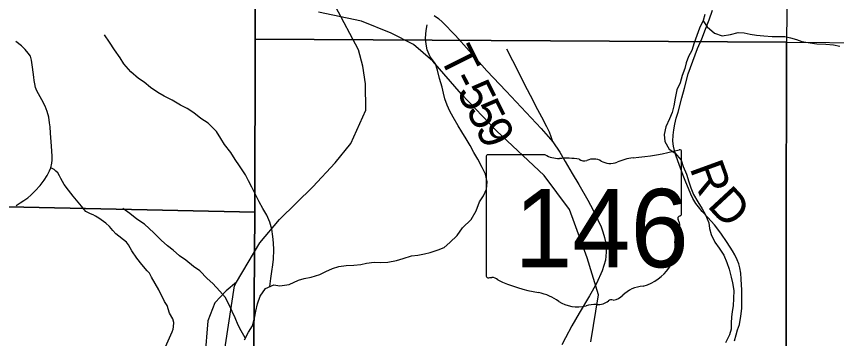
# Model space of a CAD drawing. Extents: x 0 to 191, y 0 to 55.
# Drawn here: x 146.309 to 147, y 19.713 to 19.985 of the extents above; entities that cross this region are included whole.
import ezdxf

# ---------------------------------------------------------------- set-up
doc = ezdxf.new("R2010")
doc.units = 0
for name, color, linetype in [('GM_X_Corporation', 7, 'Continuous'), ('GM_X_County_Road', 7, 'Continuous'), ('GM_X_County_Road_Text', 7, 'Continuous'), ('GM_X_Minor_River', 7, 'Continuous'), ('GM_X_Rail_Line', 7, 'Continuous'), ('GM_X_State_Location', 7, 'Continuous'), ('GM_X_State_Route', 7, 'Continuous'), ('GM_X_State_Shield', 7, 'Continuous'), ('GM_X_Township_Road', 7, 'Continuous'), ('GM_X_Township_Road_Text', 7, 'Continuous')]:
    doc.layers.add(name, color=color, linetype=linetype)

msp = doc.modelspace()

# ---------------------------------------------------------------- linework, layer by layer
at = {"layer": 'GM_X_Corporation'}
for points in [[(146.51296, 20.47331), (146.96356, 20.47185), (146.95813, 19.96302), (146.51036, 19.96547), (146.51156, 20.32095)], [(146.00519, 20.32717), (146.51156, 20.32095), (146.51036, 19.96547), (146.51, 19.81994), (146.00338, 19.8309)], [(146.51036, 19.96547), (146.95813, 19.96302), (146.95709, 19.45123), (146.50723, 19.45421), (146.51, 19.81994)], [(146.95813, 19.96302), (147.4674, 19.95893), (147.46171, 19.44593), (146.95709, 19.45123)], [(146.00338, 19.8309), (146.51, 19.81994), (146.50723, 19.45421), (146.50678, 19.31551), (145.9964, 19.32433)]]:
    msp.add_lwpolyline(points, close=True, dxfattribs=at)
at = {"layer": 'GM_X_County_Road'}
for points in [[(146.91409, 19.71149), (146.91569, 19.71671), (146.91684, 19.72067), (146.91833, 19.72526), (146.91959, 19.73231), (146.9204, 19.73879), (146.92046, 19.74665), (146.92034, 19.75434), (146.92023, 19.75852), (146.91988, 19.76334), (146.91948, 19.7685), (146.91873, 19.77292), (146.91776, 19.77642), (146.91644, 19.77957), (146.91461, 19.78382), (146.9126, 19.78737), (146.90818, 19.79443), (146.90262, 19.80228), (146.8974, 19.80911), (146.89172, 19.81524), (146.88708, 19.82052), (146.88381, 19.82425), (146.88163, 19.82723), (146.87922, 19.83136), (146.87733, 19.83509), (146.87543, 19.83968), (146.8732, 19.84507), (146.87108, 19.85069), (146.86649, 19.86308), (146.86488, 19.86778), (146.86368, 19.87162), (146.86276, 19.87529), (146.86213, 19.87971), (146.86247, 19.88475), (146.86305, 19.889), (146.86402, 19.89393), (146.86505, 19.89881), (146.86666, 19.90402), (146.86981, 19.91613), (146.87222, 19.92427), (146.87526, 19.93626), (146.88309, 19.9577), (146.88667, 19.96574), (146.88989, 19.97371), (146.89298, 19.98162), (146.89556, 19.98971)], [(146.30879, 19.82556), (146.31222, 19.82766), (146.3152, 19.82958), (146.31855, 19.83193), (146.32124, 19.83425), (146.32492, 19.83768), (146.32905, 19.84232), (146.33255, 19.84685), (146.33494, 19.85068), (146.33689, 19.85455), (146.33796, 19.85716), (146.33885, 19.86114), (146.33914, 19.86364), (146.33929, 19.86685), (146.33859, 19.87524), (146.33785, 19.88644), (146.33737, 19.8916), (146.33704, 19.89495), (146.33638, 19.89988), (146.33491, 19.90441), (146.33317, 19.90913), (146.33056, 19.91443), (146.32765, 19.91929), (146.32636, 19.92183), (146.32526, 19.92474), (146.32448, 19.92787), (146.32397, 19.93052), (146.32371, 19.93351), (146.32272, 19.94176), (146.32183, 19.9478), (146.32091, 19.951), (146.31907, 19.95376), (146.31645, 19.95678), (146.31321, 19.95991), (146.30843, 19.96356)]]:
    msp.add_lwpolyline(points, dxfattribs=at)
at = {"layer": 'GM_X_Minor_River'}
for points in [[(146.88919, 19.98624), (146.88789, 19.9811), (146.88471, 19.97482), (146.88024, 19.96226), (146.8782, 19.9558), (146.87558, 19.95085), (146.87353, 19.94552), (146.87223, 19.94077), (146.87019, 19.93487), (146.86833, 19.92878), (146.86572, 19.92269), (146.86424, 19.91585), (146.86315, 19.90939), (146.86167, 19.90369), (146.85943, 19.89836), (146.85625, 19.8917), (146.85496, 19.88524), (146.85557, 19.87935), (146.8592, 19.87273), (146.86395, 19.86972), (146.86928, 19.86368), (146.87102, 19.85838), (146.87371, 19.85175), (146.87583, 19.84531), (146.87756, 19.84039), (146.87967, 19.83471), (146.88331, 19.82846)], [(146.59918, 19.77588), (146.60409, 19.77686), (146.61052, 19.77766), (146.61582, 19.7775), (146.62207, 19.77773), (146.62925, 19.7791), (146.63492, 19.78084), (146.6421, 19.78297), (146.64739, 19.78376), (146.65287, 19.78475), (146.65779, 19.78592), (146.6644, 19.78823), (146.6695, 19.78997), (146.67439, 19.79418), (146.68041, 19.80029), (146.6851, 19.80658), (146.69226, 19.81365), (146.69637, 19.82107), (146.69936, 19.82849), (146.70255, 19.83345), (146.70516, 19.83916), (146.70569, 19.84542), (146.70433, 19.85187), (146.70146, 19.85736), (146.69801, 19.86436), (146.69457, 19.87003), (146.69132, 19.8759), (146.68807, 19.88157), (146.68444, 19.88744), (146.68138, 19.89235), (146.67717, 19.89973), (146.6743, 19.90484), (146.67219, 19.90995), (146.67008, 19.91526), (146.66892, 19.91999), (146.66794, 19.92511), (146.66562, 19.93231), (146.66388, 19.93933), (146.66233, 19.94463), (146.65776, 19.95068), (146.65526, 19.95636), (146.65448, 19.96129), (146.65388, 19.96641), (146.65441, 19.97268), (146.65514, 19.97743)], [(146.88774, 19.98081), (146.89114, 19.97581), (146.89742, 19.97053), (146.90387, 19.9681), (146.91086, 19.96947), (146.91728, 19.97103), (146.9224, 19.97087), (146.92732, 19.96957), (146.93263, 19.96884), (146.93907, 19.96812), (146.94588, 19.96778), (146.95156, 19.96763), (146.95667, 19.96766), (146.96141, 19.96655), (146.96634, 19.96506), (146.97108, 19.96357), (146.9779, 19.96228), (146.98358, 19.96156), (146.99115, 19.96122), (146.99759, 19.96069), (147.00308, 19.95959)], [(146.52248, 19.75712), (146.52355, 19.76404), (146.52427, 19.76993), (146.52518, 19.77563), (146.52573, 19.78038), (146.52587, 19.78816), (146.52564, 19.79404), (146.52505, 19.79935), (146.52425, 19.80542), (146.5227, 19.8113), (146.52002, 19.81716), (146.51677, 19.82303), (146.51371, 19.82852), (146.51045, 19.83457), (146.50739, 19.84082), (146.50471, 19.84631), (146.50222, 19.85123), (146.49706, 19.85879), (146.49343, 19.86427), (146.48962, 19.86994), (146.48447, 19.87675), (146.48122, 19.88185), (146.47759, 19.88772), (146.47054, 19.8947), (146.46446, 19.89865), (146.45857, 19.90336), (146.45287, 19.90712), (146.44737, 19.90993), (146.44034, 19.91407), (146.43351, 19.91744), (146.42819, 19.92045), (146.42211, 19.92478), (146.41678, 19.92931), (146.41184, 19.93231), (146.40556, 19.93797), (146.39947, 19.94477), (146.3966, 19.94969), (146.39183, 19.95649), (146.38744, 19.96292), (146.38324, 19.96897)], [(146.88331, 19.82846), (146.88694, 19.8226), (146.8898, 19.81768), (146.8925, 19.81087), (146.89309, 19.80612), (146.89445, 19.80101), (146.89751, 19.79457), (146.90133, 19.78966), (146.90515, 19.78361), (146.90783, 19.77755), (146.90976, 19.77187), (146.9115, 19.76524), (146.91248, 19.76031), (146.91365, 19.75387), (146.9135, 19.74703), (146.91297, 19.74096), (146.91224, 19.73621), (146.9117, 19.73146), (146.91135, 19.72671), (146.91138, 19.7214), (146.90989, 19.71664), (146.90653, 19.70979)], [(146.50195, 19.71402), (146.49845, 19.71986), (146.49596, 19.72478), (146.49347, 19.73102), (146.49098, 19.73613), (146.48867, 19.74124), (146.48485, 19.74824), (146.48046, 19.75334), (146.47456, 19.75976), (146.4698, 19.76391), (146.46352, 19.77051), (146.4582, 19.77409), (146.45173, 19.77936), (146.4466, 19.78294), (146.44109, 19.78784), (146.43633, 19.79142), (146.43101, 19.79613), (146.42491, 19.80255), (146.41692, 19.80971), (146.41046, 19.81385), (146.40457, 19.81875), (146.39868, 19.82289)], [(146.50115, 19.71247), (146.50451, 19.71894), (146.50789, 19.72409), (146.50974, 19.73055), (146.51084, 19.73644), (146.51213, 19.74271), (146.51437, 19.74899), (146.51906, 19.75547), (146.52585, 19.75874), (146.53116, 19.75782), (146.53891, 19.75901), (146.54665, 19.76247), (146.55156, 19.76402), (146.55742, 19.765), (146.56479, 19.76732), (146.56988, 19.76982), (146.57554, 19.77232), (146.58064, 19.77406), (146.58707, 19.77505), (146.59332, 19.77509), (146.59918, 19.77588)]]:
    msp.add_lwpolyline(points, dxfattribs=at)
at = {"layer": 'GM_X_Rail_Line'}
msp.add_lwpolyline([(146.79327, 19.71066), (146.79969, 19.75031), (146.79006, 19.78139), (146.77507, 19.82211), (146.75371, 19.85078), (146.71356, 19.88837), (146.68418, 19.91906), (146.65998, 19.9469), (146.64367, 19.96106), (146.62492, 19.97043), (146.59976, 19.98065), (146.56377, 19.98816)], dxfattribs=at)
at = {"layer": 'GM_X_State_Route'}
msp.add_lwpolyline([(146.66121, 19.98528), (146.66489, 19.98272), (146.668, 19.97981), (146.67902, 19.96852), (146.69066, 19.95556), (146.70562, 19.93873), (146.7217, 19.92168), (146.75128, 19.89023), (146.76113, 19.87913), (146.76708, 19.87034), (146.77165, 19.86251), (146.77754, 19.85226), (146.78294, 19.84318), (146.7905, 19.82995), (146.79507, 19.82143), (146.79902, 19.81346), (146.80172, 19.8075), (146.80331, 19.80321), (146.8047, 19.79863), (146.80581, 19.79371), (146.80595, 19.78609), (146.80546, 19.77951), (146.80283, 19.77057), (146.79791, 19.7599), (146.79202, 19.74937), (146.78329, 19.73482), (146.77719, 19.72429), (146.77174, 19.71404), (146.76881, 19.70815)], dxfattribs=at)
at = {"layer": 'GM_X_State_Shield'}
for p, q in [((146.70487, 19.86648), (146.70487, 19.76642)), ((146.75475, 19.8682), (146.70649, 19.8682)), ((146.86966, 19.81833), (146.86966, 19.87068)), ((146.86965, 19.81835), (146.86966, 19.81833))]:
    msp.add_line(p, q, dxfattribs=at)
for centre, major_axis, start_param, end_param in [((146.70676, 19.86669), (0.00191, 0), 1.712693, 3.28349), ((146.76625, 19.87981), (0.01852, 0), 4.042523, 4.731795), ((146.81096, 20.00461), (0.17476, 0), 4.814394, 5.042369), ((146.86784, 19.87089), (0.00183, 0), 6.141152, 7.989035), ((146.77239, 19.81202), (0.06648, 0), 1.404758, 1.657858), ((146.78748, 19.86721), (0.00534, 0), 3.836095, 5.185415), ((146.79532, 19.85564), (0.01111, 0), 0.950623, 2.079405), ((146.80966, 19.8715), (0.01336, 0), 4.081561, 5.145723), ((146.83325, 19.83764), (0.03516, 0), 1.699011, 2.107814), ((146.86771, 19.81813), (0.00196, 0), 5.05454, 6.418171), ((146.86924, 19.81449), (0.00284, 0), 1.883978, 3.671073), ((146.85118, 19.80788), (0.01704, 0), 5.934695, 6.695948), ((146.87624, 19.79643), (0.0124, 0), 2.387724, 3.262537), ((146.82075, 19.78977), (0.04371, 0), 5.101752, 6.440018), ((146.70678, 19.7662), (0.00193, 0), 3.00124, 4.508301), ((146.70707, 19.77643), (0.0147, 0), 4.665946, 4.897461), ((146.71008, 19.76064), (0.0053, 0), 0.519207, 1.627899), ((146.77699, 19.85054), (0.1262, 0), 4.195997, 4.488961), ((146.83918, 19.73832), (0.02394, 0), 1.647645, 2.488434), ((146.73936, 19.72146), (0.03949, 0), 0.823519, 1.323587), ((146.80885, 19.75672), (0.01412, 0), 4.937069, 5.64225), ((146.78207, 19.76015), (0.02506, 0), 4.026481, 4.996735), ((146.79655, 19.72555), (0.02059, 0), 1.495662, 1.94098), ((146.79838, 19.75265), (0.01335, 0), 4.691044, 5.507374), ((146.81045, 19.74296), (0.00376, 0), 1.147584, 2.315152)]:
    msp.add_ellipse(centre, major_axis=major_axis, ratio=0.8, start_param=start_param, end_param=end_param, dxfattribs=at)
at = {"layer": 'GM_X_Township_Road'}
for points in [[(146.46312, 19.48885), (146.46275, 19.49287), (146.4593, 19.5257), (146.46465, 19.59999), (146.48025, 19.67493), (146.49276, 19.75784), (146.49451, 19.7608), (146.51413, 19.79389), (146.53068, 19.81376), (146.55875, 19.84111), (146.57777, 19.86138), (146.59075, 19.87762), (146.60345, 19.90564), (146.60329, 19.92787), (146.6011, 19.94267), (146.59721, 19.95632), (146.57796, 19.99305)], [(146.76113, 19.87913), (146.7598, 19.88323), (146.75835, 19.88711), (146.75604, 19.89168), (146.75171, 19.89983), (146.7485, 19.90597), (146.74241, 19.91801), (146.73738, 19.92759), (146.73256, 19.93727), (146.72239, 19.95699)], [(146.43368, 19.70383), (146.44041, 19.71898), (146.44121, 19.72136), (146.44151, 19.72329), (146.44184, 19.727), (146.44078, 19.73002), (146.43819, 19.73469), (146.43623, 19.74136), (146.43398, 19.74461), (146.42911, 19.75455), (146.42277, 19.76506), (146.42121, 19.76855), (146.41916, 19.7705), (146.41465, 19.77577), (146.41054, 19.78098), (146.40639, 19.78735), (146.40344, 19.79232), (146.40172, 19.79447), (146.39283, 19.80147), (146.39031, 19.80425), (146.38759, 19.80777), (146.38441, 19.81052), (146.37851, 19.81473), (146.37579, 19.81656), (146.37367, 19.81765), (146.37158, 19.81845), (146.36976, 19.81917), (146.36743, 19.8205), (146.36611, 19.82199), (146.36385, 19.82501), (146.357, 19.8333), (146.35299, 19.83823), (146.34934, 19.84324), (146.34651, 19.84806), (146.34536, 19.85046), (146.34382, 19.85296), (146.34227, 19.8544), (146.34087, 19.85561), (146.33796, 19.85716)], [(146.49451, 19.7608), (146.48578, 19.75372), (146.47633, 19.74355), (146.47039, 19.72843), (146.46776, 19.69745)]]:
    msp.add_lwpolyline(points, dxfattribs=at)

# ---------------------------------------------------------------- texts
at = {"layer": 'GM_X_County_Road_Text'}
for s, rotation, p in [('R', 290.00879, (146.87621, 19.85705)), ('D', 312.86687, (146.8905, 19.82482))]:
    msp.add_text(s, height=0.02841, rotation=rotation, dxfattribs=at).set_placement(p)
at = {"layer": 'GM_X_State_Location'}
for s, p in [('s', (146.78542, 19.80979)), ('r', (146.78541, 19.80979))]:
    msp.add_text(s, height=0.0000947, dxfattribs=at).set_placement(p)
msp.add_text('146', height=0.0000947, rotation=0.00001, dxfattribs=at).set_placement((146.75199, 19.8029))
at = {"layer": 'GM_X_State_Shield'}
msp.add_text('146', height=0.065918, dxfattribs=at).set_placement((146.72858, 19.77347))
at = {"layer": 'GM_X_Township_Road_Text'}
for s, rotation, p in [('T', 296.68964, (146.66502, 19.95103)), ('-', 296.67327, (146.67456, 19.93205)), ('5', 296.62324, (146.67979, 19.92163)), ('5', 296.42076, (146.68762, 19.90601)), ('9', 295.70162, (146.69537, 19.89042))]:
    msp.add_text(s, height=0.02841, rotation=rotation, dxfattribs=at).set_placement(p)

doc.saveas('drawing.dxf')
